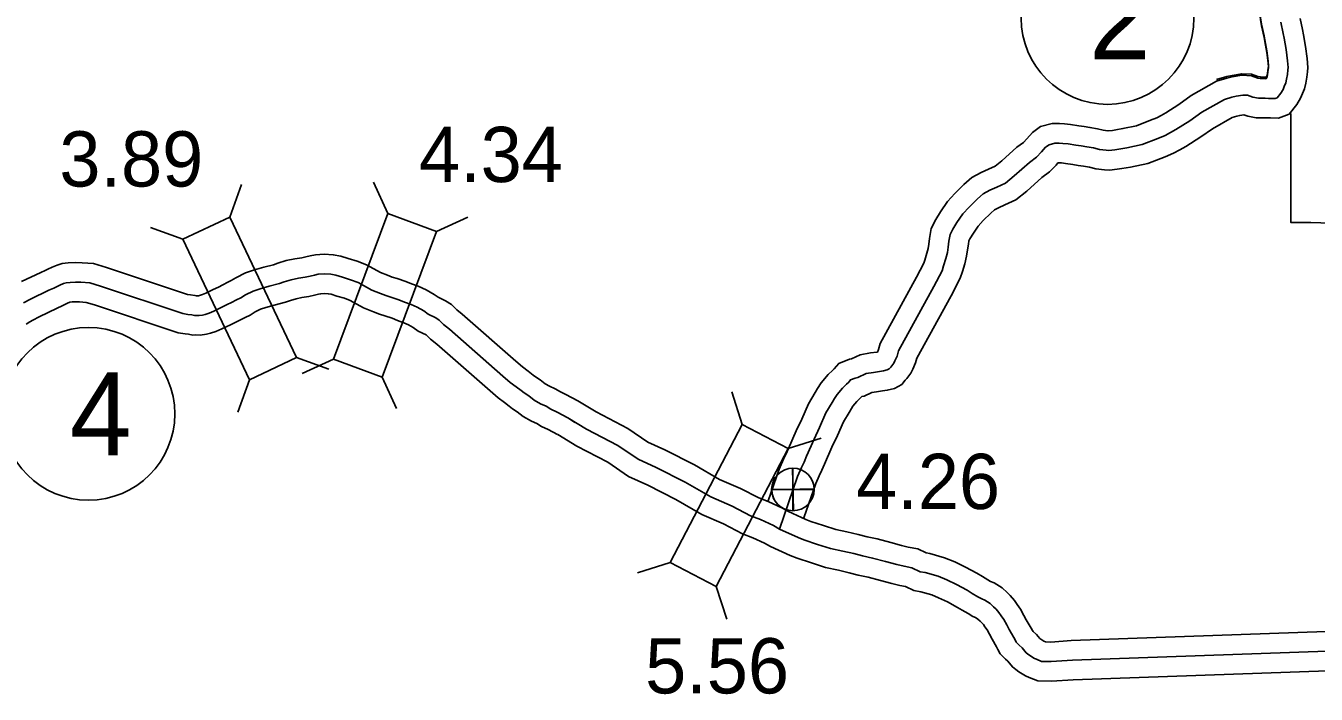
# Model space of a CAD drawing. Extents: x -83719 to 153526, y -11835 to 11446.
# Drawn here: x 13047.9 to 13376.6, y -1314.8 to -1144.4 of the extents above; entities that cross this region are included whole.
import ezdxf

# ---------------------------------------------------------------- set-up
doc = ezdxf.new("R2010")
doc.units = 0
for name, color, linetype in [('Level 10', 7, 'Continuous'), ('Level 15', 7, 'Continuous'), ('Level 2', 7, 'Continuous'), ('Level 20', 7, 'Continuous'), ('Level 25', 7, 'Continuous'), ('Level 26', 7, 'Continuous'), ('Level 27', 7, 'Continuous'), ('Level 58', 7, 'Continuous'), ('Level 59', 7, 'Continuous')]:
    doc.layers.add(name, color=color, linetype=linetype)

msp = doc.modelspace()

# ---------------------------------------------------------------- linework, layer by layer
at = {"layer": 'Level 10'}
for points in [[(13362.14, -1138.15), (13362.1, -1140.21), (13362.35, -1142.43), (13362.6, -1144.05), (13363.28, -1146.97), (13363.46, -1147.99), (13363.94, -1150.79), (13364.29, -1153.48), (13364.4, -1154.6), (13364.39, -1154.71), (13364.27, -1155.73), (13364.13, -1156.58), (13364.03, -1156.98), (13363.83, -1157.5), (13363.68, -1157.49), (13363.02, -1157.49), (13362.36, -1157.47), (13361.72, -1157.35), (13360.07, -1156.78), (13357.61, -1156.64), (13355.19, -1157.06), (13353.78, -1157.36), (13351.19, -1158.15)], [(13362.14, -1138.56), (13362.1, -1140.62), (13362.35, -1142.84), (13362.6, -1144.46), (13363.28, -1147.38), (13363.46, -1148.4), (13363.94, -1151.2), (13364.29, -1153.89), (13364.4, -1155.01), (13364.39, -1155.12), (13364.27, -1156.14), (13364.13, -1156.99), (13364.03, -1157.39), (13363.83, -1157.91), (13363.68, -1157.9), (13363.02, -1157.9), (13362.36, -1157.88), (13361.72, -1157.76), (13360.07, -1157.19), (13357.61, -1157.05), (13355.19, -1157.47), (13353.78, -1157.77), (13351.19, -1158.56)], [(13372.43, -1142.57), (13373.08, -1145.39), (13373.31, -1146.7), (13373.83, -1149.71), (13374.22, -1152.75), (13374.45, -1155.03), (13374.33, -1156.19), (13374.18, -1157.51), (13373.93, -1159.05), (13373.57, -1160.46), (13373.07, -1161.72), (13372.59, -1162.88), (13371.66, -1164.49), (13369.63, -1166.97), (13366.92, -1167.99), (13364.94, -1167.93), (13364.28, -1167.93), (13363.49, -1167.9), (13362.89, -1167.9), (13361.28, -1167.86), (13359.13, -1167.45), (13358.15, -1167.11), (13357.08, -1167.29), (13356.3, -1167.46), (13355.17, -1167.8)], [(13372.43, -1142.57), (13373.08, -1145.39), (13373.31, -1146.7), (13373.83, -1149.71), (13374.22, -1152.75), (13374.45, -1155.03), (13374.33, -1156.19), (13374.18, -1157.51), (13373.93, -1159.05), (13373.57, -1160.46), (13373.07, -1161.72), (13372.59, -1162.88), (13371.66, -1164.49), (13369.63, -1166.97), (13366.92, -1167.99), (13364.94, -1167.93), (13364.28, -1167.93), (13363.49, -1167.9), (13362.89, -1167.9), (13361.28, -1167.86), (13359.13, -1167.45), (13358.15, -1167.11), (13357.08, -1167.29), (13356.3, -1167.46), (13355.17, -1167.8)], [(13351.19, -1158.56), (13344.73, -1162.22), (13341.59, -1164.46), (13338.25, -1166.59), (13337.04, -1167.27), (13335.94, -1167.85), (13334.31, -1168.52), (13330.8, -1169.9), (13327.34, -1170.63), (13325.49, -1170.96), (13324.64, -1171.08), (13323.59, -1171.18), (13323.46, -1171.18), (13322.3, -1171.02), (13320.82, -1170.66), (13318.91, -1170.34), (13317.49, -1170.12), (13316.09, -1169.9), (13313.97, -1169.56), (13312.42, -1169.42), (13311.17, -1169.35), (13309.33, -1169.37), (13306.36, -1170.13), (13304.25, -1171.62), (13302.89, -1173.2), (13301.96, -1174.17), (13300.34, -1175.4), (13296.45, -1178.87), (13294.75, -1180.21), (13293.12, -1180.97), (13291.25, -1181.81), (13288.88, -1183.07), (13286.83, -1184.85), (13284.52, -1187.17), (13282.63, -1189.23), (13280.86, -1191.83), (13279.65, -1193.78), (13278.48, -1196.07), (13278.06, -1198.63), (13277.87, -1200.11), (13277.7, -1201.19), (13277.4, -1202.38), (13276.86, -1204.14), (13276.61, -1204.96), (13274.73, -1208.53), (13265.48, -1225.43), (13265.09, -1226.91), (13264.78, -1227.58), (13264.65, -1227.6), (13263.04, -1227.82), (13260.4, -1228.26), (13258.17, -1229.31), (13257.69, -1229.41), (13254.94, -1230.49), (13253.78, -1231.85), (13253.39, -1232.25), (13252.25, -1233.34), (13250.47, -1235.42), (13249.56, -1236.87), (13248.96, -1237.94), (13247.21, -1240.78), (13245.52, -1244.7), (13244.09, -1247.69), (13242.17, -1252.15), (13241.57, -1253.52), (13240.89, -1254.91), (13239.76, -1257.44), (13236.99, -1265.55)], [(13355.17, -1167.8), (13350.11, -1170.67), (13347.18, -1172.76), (13343.38, -1175.17), (13341.82, -1176.05), (13340.2, -1176.9), (13338.05, -1177.8), (13333.68, -1179.51), (13329.24, -1180.45), (13327.04, -1180.84), (13325.83, -1181.01), (13323.9, -1181.2), (13322.63, -1181.15), (13320.46, -1180.87), (13318.8, -1180.46), (13317.31, -1180.22), (13315.94, -1180), (13314.53, -1179.78), (13312.72, -1179.49), (13311.68, -1179.4), (13310.94, -1179.35), (13310.78, -1179.35), (13310.29, -1179.93), (13308.65, -1181.65), (13306.7, -1183.13), (13302.88, -1186.54), (13300.03, -1188.78), (13297.28, -1190.07), (13295.65, -1190.8), (13294.58, -1191.37), (13293.66, -1192.16), (13291.76, -1194.08), (13290.49, -1195.46), (13289.24, -1197.29), (13288.36, -1198.7), (13288.1, -1199.23), (13287.96, -1200.07), (13287.77, -1201.52), (13287.51, -1203.19), (13287.04, -1205.07), (13286.42, -1207.07), (13285.9, -1208.78), (13283.54, -1213.26), (13274.84, -1229.16), (13274.52, -1230.35), (13273.79, -1231.92), (13273.29, -1232.99), (13272.29, -1234.35), (13271.88, -1234.77), (13271.01, -1235.82), (13269.13, -1236.85), (13267.3, -1237.31), (13266.07, -1237.5), (13264.56, -1237.7), (13263.4, -1237.9), (13261.4, -1238.83), (13260.81, -1238.96), (13260.43, -1239.35), (13259.53, -1240.22), (13258.55, -1241.36), (13258.15, -1242), (13257.58, -1243.01), (13256.11, -1245.4), (13254.62, -1248.85), (13253.19, -1251.83), (13251.34, -1256.14), (13250.64, -1257.72), (13249.95, -1259.14), (13249.07, -1261.11), (13246.09, -1269.84)]]:
    msp.add_lwpolyline(points, dxfattribs=at)
at = {"layer": 'Level 15'}
for points in [[(13046.8, -1209.64), (13051.68, -1207.27), (13052.84, -1206.77), (13053.48, -1206.43), (13054.57, -1205.95), (13055.82, -1205.42), (13057.15, -1205.05), (13058.67, -1204.87), (13060.49, -1204.73), (13062.2, -1204.82), (13065.15, -1205.04), (13068.46, -1206.05), (13089.1, -1212.92), (13089.81, -1213.03), (13090.93, -1213.15), (13091.27, -1213.22), (13091.82, -1213.26), (13092.15, -1213.17), (13092.88, -1212.94), (13093.71, -1212.59), (13095.61, -1211.68), (13096.92, -1211.02), (13098.02, -1210.47), (13099.32, -1209.81), (13100.22, -1209.38), (13101.39, -1208.65), (13103.83, -1207.43), (13106.1, -1206.66), (13108.54, -1205.99), (13110.99, -1205.34), (13112.09, -1204.94), (13114.22, -1204.29), (13116.41, -1203.84), (13118.14, -1203.56), (13119.18, -1203.34), (13120.31, -1203.07), (13121.68, -1202.8), (13123.91, -1202.65), (13126.17, -1202.78), (13128.11, -1203.16), (13130, -1203.75), (13132.24, -1204.41), (13134.69, -1205.36), (13138.2, -1207.29), (13140.04, -1208.03), (13141.18, -1208.46), (13142.44, -1208.84), (13144.71, -1209.63), (13146.09, -1210.2), (13147.81, -1210.81), (13149.87, -1211.69), (13151.93, -1212.91), (13152.93, -1213.61), (13154.77, -1214.52), (13156.28, -1215.5), (13157.63, -1216.82), (13159.05, -1217.96), (13172.68, -1229.94), (13174.39, -1231.39), (13175.82, -1232.45), (13177.12, -1233.45), (13177.67, -1233.87), (13178.86, -1234.64), (13180.19, -1235.67), (13181.26, -1236.3), (13182.73, -1236.95), (13184.06, -1237.77), (13185.45, -1238.45), (13188.49, -1240.05)], [(13047.93, -1220.44), (13048.89, -1219.85), (13049.66, -1219.44), (13051.31, -1218.57), (13055.83, -1216.37), (13057.17, -1215.8), (13057.85, -1215.44), (13058.53, -1215.14), (13059.12, -1214.89), (13059.65, -1214.82), (13060.61, -1214.75), (13061.58, -1214.8), (13063.29, -1214.93), (13065.41, -1215.58), (13086.71, -1222.66), (13088.47, -1222.94), (13089.35, -1223.04), (13090.38, -1223.26), (13091.19, -1223.24), (13092.27, -1223.3), (13093.86, -1223.06), (13094.91, -1222.78), (13096.3, -1222.35), (13097.83, -1221.71), (13100.01, -1220.65), (13101.39, -1219.97), (13102.53, -1219.4), (13103.72, -1218.79), (13105.05, -1218.16), (13106.3, -1217.37), (13107.68, -1216.68), (13109.03, -1216.23), (13111.15, -1215.65), (13113.99, -1214.89), (13115.26, -1214.43), (13116.7, -1213.99), (13118.21, -1213.68), (13119.99, -1213.4), (13121.4, -1213.09), (13122.45, -1212.84), (13123, -1212.73), (13123.96, -1212.66), (13124.9, -1212.72), (13125.63, -1212.87), (13127.09, -1213.32), (13129.01, -1213.89), (13130.46, -1214.45), (13133.9, -1216.34), (13136.43, -1217.36), (13137.97, -1217.93), (13139.33, -1218.35), (13141.16, -1218.99), (13142.53, -1219.55), (13144.17, -1220.13), (13145.34, -1220.63), (13146.52, -1221.33), (13147.82, -1222.24), (13149.82, -1223.23), (13150.01, -1223.35), (13150.98, -1224.3), (13152.61, -1225.62), (13166.14, -1237.51), (13168.18, -1239.23), (13169.79, -1240.43), (13171.01, -1241.37), (13171.88, -1242.04), (13173.07, -1242.81), (13174.59, -1243.98), (13176.69, -1245.21), (13178.05, -1245.81), (13179.22, -1246.54), (13180.92, -1247.37), (13183.32, -1248.63), (13183.34, -1248.64)], [(13188.49, -1240.06), (13193.16, -1242.85), (13201.25, -1247.07), (13206.32, -1250.54), (13210.65, -1252.5), (13218.18, -1256.37), (13224.6, -1260.06), (13229.91, -1262.36), (13234.55, -1264.77), (13236.94, -1265.7), (13240.59, -1267.4), (13242.1, -1268.26)], [(13183.35, -1248.64), (13188.27, -1251.58), (13196.09, -1255.66), (13201.4, -1259.29), (13206.3, -1261.51), (13213.41, -1265.16), (13220.1, -1269.01), (13225.61, -1271.4), (13230.41, -1273.89), (13233.02, -1274.91), (13235.99, -1276.28), (13237.56, -1277.19)], [(13242.1, -1268.26), (13246.55, -1270.25), (13247.81, -1270.77), (13251.07, -1271.84), (13254.17, -1272.86), (13257.01, -1273.44), (13259.92, -1274.11), (13262.16, -1274.68), (13264.7, -1275.22), (13268.17, -1276.12), (13270.96, -1276.88), (13272.65, -1277.29), (13275.1, -1277.77), (13277.22, -1278.77), (13278.15, -1278.95), (13281.89, -1280.02), (13284.47, -1281.06), (13287.19, -1282.39), (13290.12, -1283.97), (13291.52, -1284.81), (13292.91, -1285.63), (13293.63, -1286.05), (13294.53, -1286.45), (13296.55, -1287.72), (13297.8, -1288.9), (13298.62, -1289.67), (13299.73, -1290.95), (13300.41, -1291.95), (13301.22, -1293.11), (13302.11, -1294.72), (13302.72, -1295.86), (13303.93, -1297.93), (13304.26, -1298.57), (13304.47, -1298.79), (13305.29, -1299.6), (13306.15, -1300.6), (13306.45, -1300.81), (13307.16, -1301.27), (13307.16, -1301.27), (13307.64, -1301.46), (13308.97, -1301.5), (13314.18, -1301.15), (13379.13, -1298.85)], [(13237.56, -1277.19), (13242.6, -1279.44), (13244.34, -1280.16), (13247.96, -1281.35), (13251.6, -1282.53), (13254.89, -1283.22), (13257.58, -1283.83), (13259.88, -1284.42), (13262.4, -1284.95), (13265.6, -1285.79), (13268.48, -1286.57), (13270.52, -1287.06), (13271.94, -1287.34), (13274.1, -1288.36), (13275.84, -1288.69), (13278.63, -1289.49), (13280.39, -1290.2), (13282.62, -1291.29), (13285.17, -1292.66), (13286.39, -1293.39), (13287.87, -1294.27), (13289.09, -1294.97), (13289.8, -1295.29), (13290.39, -1295.66), (13290.95, -1296.19), (13291.41, -1296.61), (13291.78, -1297.05), (13292.18, -1297.64), (13292.72, -1298.4), (13293.32, -1299.5), (13294, -1300.76), (13295.16, -1302.73), (13295.5, -1303.4), (13296.05, -1304.47), (13297.39, -1305.85), (13297.97, -1306.42), (13299.18, -1307.84), (13300.03, -1308.52), (13300.85, -1309.1), (13302.48, -1310.15), (13303.42, -1310.54), (13305.61, -1311.4), (13309.14, -1311.51), (13314.69, -1311.14), (13379.53, -1308.85)]]:
    msp.add_lwpolyline(points, dxfattribs=at)
at = {"layer": 'Level 2'}
for points in [[(13370.1, -1166.82), (13370.11, -1194.58), (13375.17, -1194.57), (13457.65, -1197.3), (13460.71, -1197.46), (13546.28, -1197.88), (13547.41, -1197.81), (13633.38, -1196.83), (13634.12, -1196.79), (13721.78, -1197.68), (13802.67, -1198.47)], [(13370.1, -1167.94), (13370.11, -1194.58), (13375.17, -1194.57), (13457.65, -1197.3), (13460.71, -1197.46), (13546.28, -1197.88), (13547.41, -1197.81), (13633.38, -1196.83), (13634.12, -1196.79), (13721.78, -1197.68), (13802.67, -1198.47)]]:
    msp.add_lwpolyline(points, dxfattribs=at)
at = {"layer": 'Level 20'}
for p, q in [((13099.84, -1193.19), (13102.8, -1184.9)), ((13140.08, -1192.26), (13136.42, -1184.26)), ((13087.91, -1198.84), (13079.63, -1195.88)), ((13152.45, -1196.86), (13160.45, -1193.19)), ((13116.79, -1228.98), (13125.08, -1231.94)), ((13126.28, -1229.37), (13118.28, -1233.04)), ((13104.86, -1234.63), (13101.9, -1242.91)), ((13138.65, -1233.97), (13142.31, -1241.98)), ((13230.32, -1246.09), (13227.68, -1237.7)), ((13242.03, -1252.18), (13250.43, -1249.54)), ((13212.04, -1281.22), (13203.65, -1283.87)), ((13223.75, -1287.31), (13226.4, -1295.7))]:
    msp.add_line(p, q, dxfattribs=at)
for points in [[(13140.08, -1192.26), (13126.28, -1229.37), (13138.65, -1233.97), (13152.45, -1196.86)], [(13087.91, -1198.84), (13104.86, -1234.63), (13116.79, -1228.98), (13099.84, -1193.19)], [(13223.75, -1287.31), (13242.03, -1252.18), (13230.32, -1246.09), (13212.04, -1281.22)]]:
    msp.add_lwpolyline(points, close=True, dxfattribs=at)
at = {"layer": 'Level 25'}
for p, q in [((13243.4, -1268.03), (13243.15, -1257.18)), ((13237.85, -1262.73), (13248.7, -1262.48))]:
    msp.add_line(p, q, dxfattribs=at)
msp.add_circle((13243.28, -1262.6), 5.43, dxfattribs=at)
at = {"layer": 'Level 26'}
for p, q in [((13243.28, -1268.02), (13243.28, -1257.19)), ((13237.86, -1262.6), (13248.7, -1262.6))]:
    msp.add_line(p, q, dxfattribs=at)
msp.add_circle((13243.28, -1262.6), 5.42, dxfattribs=at)
at = {"layer": 'Level 27'}
for centre in [(13323.41, -1142.45), (13063.82, -1243.34)]:
    msp.add_circle(centre, 22, dxfattribs=at)
at = {"layer": 'Level 59'}
for points in [[(13367.51, -1143.52), (13368.18, -1146.38), (13368.38, -1147.55), (13368.89, -1150.45), (13369.25, -1153.32), (13369.42, -1155.02), (13369.36, -1155.66), (13369.23, -1156.82), (13369.03, -1158.02), (13368.8, -1158.93), (13368.43, -1159.86), (13368.1, -1160.66), (13367.54, -1161.63), (13366.61, -1162.76), (13366.08, -1162.97), (13365.01, -1162.93), (13364.38, -1162.93), (13363.58, -1162.9), (13362.95, -1162.9), (13361.82, -1162.87), (13360.43, -1162.61), (13359.09, -1162.14), (13357.9, -1162.08), (13356.14, -1162.38), (13355.04, -1162.61), (13353.18, -1163.18)], [(13367.51, -1143.52), (13368.18, -1146.38), (13368.38, -1147.55), (13368.89, -1150.45), (13369.25, -1153.32), (13369.42, -1155.02), (13369.36, -1155.66), (13369.23, -1156.82), (13369.03, -1158.02), (13368.8, -1158.93), (13368.43, -1159.86), (13368.1, -1160.66), (13367.54, -1161.63), (13366.61, -1162.76), (13366.08, -1162.97), (13365.01, -1162.93), (13364.38, -1162.93), (13363.58, -1162.9), (13362.95, -1162.9), (13361.82, -1162.87), (13360.43, -1162.61), (13359.09, -1162.14), (13357.9, -1162.08), (13356.14, -1162.38), (13355.04, -1162.61), (13353.18, -1163.18)], [(13353.18, -1163.18), (13347.42, -1166.44), (13344.38, -1168.61), (13340.81, -1170.88), (13339.43, -1171.66), (13338.07, -1172.38), (13336.18, -1173.16), (13332.24, -1174.7), (13328.29, -1175.54), (13326.27, -1175.9), (13325.24, -1176.04), (13323.74, -1176.19), (13323.04, -1176.16), (13321.38, -1175.95), (13319.81, -1175.56), (13318.11, -1175.28), (13316.71, -1175.06), (13315.31, -1174.84), (13313.35, -1174.53), (13312.05, -1174.41), (13311.05, -1174.35), (13309.99, -1174.36), (13308.5, -1174.74), (13307.64, -1175.35), (13306.59, -1176.57), (13305.3, -1177.91), (13303.52, -1179.26), (13299.66, -1182.71), (13297.39, -1184.5), (13295.2, -1185.52), (13293.45, -1186.3), (13291.73, -1187.22), (13290.25, -1188.5), (13288.14, -1190.63), (13286.56, -1192.34), (13285.05, -1194.56), (13284.01, -1196.24), (13283.29, -1197.65), (13283.01, -1199.35), (13282.82, -1200.82), (13282.6, -1202.19), (13282.22, -1203.73), (13281.64, -1205.6), (13281.26, -1206.87), (13279.14, -1210.89), (13270.16, -1227.29), (13269.81, -1228.63), (13269.25, -1229.8), (13268.96, -1230.44), (13268.47, -1231.11), (13268.17, -1231.42), (13267.78, -1231.89), (13267.28, -1232.16), (13266.32, -1232.4), (13265.36, -1232.55), (13263.8, -1232.76), (13261.9, -1233.08), (13259.79, -1234.07), (13259.15, -1234.21), (13257.93, -1234.69), (13257.47, -1235.23), (13256.91, -1235.8), (13255.89, -1236.78), (13254.51, -1238.39), (13253.85, -1239.43), (13253.27, -1240.47), (13251.66, -1243.09), (13250.07, -1246.78), (13248.64, -1249.76), (13246.76, -1254.15), (13246.11, -1255.62), (13245.42, -1257.03), (13244.41, -1259.27), (13239.83, -1272.73)], [(13047.32, -1215.02), (13049.06, -1214.11), (13053.76, -1211.82), (13055.01, -1211.29), (13055.66, -1210.93), (13056.55, -1210.55), (13057.47, -1210.15), (13058.13, -1209.97), (13059.16, -1209.84), (13060.55, -1209.74), (13061.89, -1209.81), (13064.22, -1209.98), (13066.94, -1210.81), (13087.91, -1217.79), (13089.14, -1217.99), (13090.14, -1218.1), (13090.84, -1218.24), (13091.28, -1218.23), (13092.04, -1218.28), (13092.84, -1218.16), (13093.53, -1217.98), (13094.59, -1217.65), (13095.77, -1217.15), (13097.81, -1216.16), (13099.16, -1215.5), (13100.27, -1214.93), (13101.52, -1214.3), (13102.64, -1213.77), (13103.85, -1213.01), (13105.75, -1212.06), (13107.57, -1211.44), (13109.85, -1210.82), (13112.49, -1210.12), (13113.67, -1209.69), (13115.46, -1209.14), (13117.31, -1208.76), (13119.07, -1208.48), (13120.29, -1208.22), (13121.38, -1207.95), (13122.34, -1207.76), (13123.93, -1207.66), (13125.53, -1207.75), (13126.87, -1208.01), (13128.55, -1208.54), (13130.62, -1209.15), (13132.57, -1209.9), (13136.05, -1211.82), (13138.23, -1212.7), (13139.58, -1213.2), (13140.88, -1213.6), (13142.93, -1214.31), (13144.31, -1214.88), (13145.99, -1215.47), (13147.6, -1216.16), (13149.23, -1217.12), (13150.38, -1217.92), (13152.3, -1218.88), (13153.14, -1219.42), (13154.3, -1220.56), (13155.83, -1221.79), (13169.41, -1233.72), (13171.28, -1235.31), (13172.81, -1236.44), (13174.06, -1237.41), (13174.78, -1237.96), (13175.96, -1238.73), (13177.39, -1239.83), (13178.97, -1240.75), (13180.39, -1241.38), (13181.64, -1242.15), (13183.19, -1242.91), (13185.92, -1244.35), (13187.68, -1245.57)], [(13185.92, -1244.35), (13190.71, -1247.21), (13198.67, -1251.37), (13203.86, -1254.92), (13208.47, -1257), (13215.79, -1260.77), (13222.35, -1264.53), (13227.76, -1266.88), (13232.48, -1269.33), (13234.98, -1270.31), (13238.29, -1271.84), (13239.83, -1272.73)], [(13239.83, -1272.73), (13244.57, -1274.84), (13246.08, -1275.46), (13249.51, -1276.6), (13252.88, -1277.69), (13255.95, -1278.33), (13258.75, -1278.97), (13261.02, -1279.55), (13263.55, -1280.09), (13266.89, -1280.95), (13269.72, -1281.72), (13271.59, -1282.17), (13273.52, -1282.55), (13275.66, -1283.57), (13276.99, -1283.82), (13280.26, -1284.75), (13282.43, -1285.63), (13284.91, -1286.84), (13287.65, -1288.31), (13288.95, -1289.1), (13290.39, -1289.95), (13291.36, -1290.51), (13292.16, -1290.87), (13293.47, -1291.69), (13294.38, -1292.55), (13295.01, -1293.14), (13295.75, -1294), (13296.29, -1294.79), (13296.97, -1295.75), (13297.72, -1297.11), (13298.36, -1298.31), (13299.54, -1300.33), (13299.95, -1301.13), (13300.16, -1301.52), (13300.93, -1302.32), (13301.63, -1303.01), (13302.68, -1304.23), (13303.05, -1304.53), (13303.65, -1304.96), (13304.82, -1305.71), (13305.29, -1305.91), (13306.62, -1306.43), (13309.05, -1306.5), (13314.44, -1306.15), (13379.33, -1303.85)]]:
    msp.add_lwpolyline(points, dxfattribs=at)

# ---------------------------------------------------------------- texts
at = {"layer": 'Level 25'}
msp.add_text('4.26', height=14.08, dxfattribs=at).set_placement((13259.38, -1267.6))
at = {"layer": 'Level 27'}
for s, p in [('2', (13318.68, -1153.01)), ('4', (13059.1, -1253.9))]:
    msp.add_text(s, height=21.12, dxfattribs=at).set_placement(p)
at = {"layer": 'Level 58'}
for s, p in [('4.34', (13148.03, -1184.26)), ('3.89', (13056.42, -1185.4)), ('5.56', (13205.63, -1314.6))]:
    msp.add_text(s, height=14.08, dxfattribs=at).set_placement(p)

doc.saveas('drawing.dxf')
